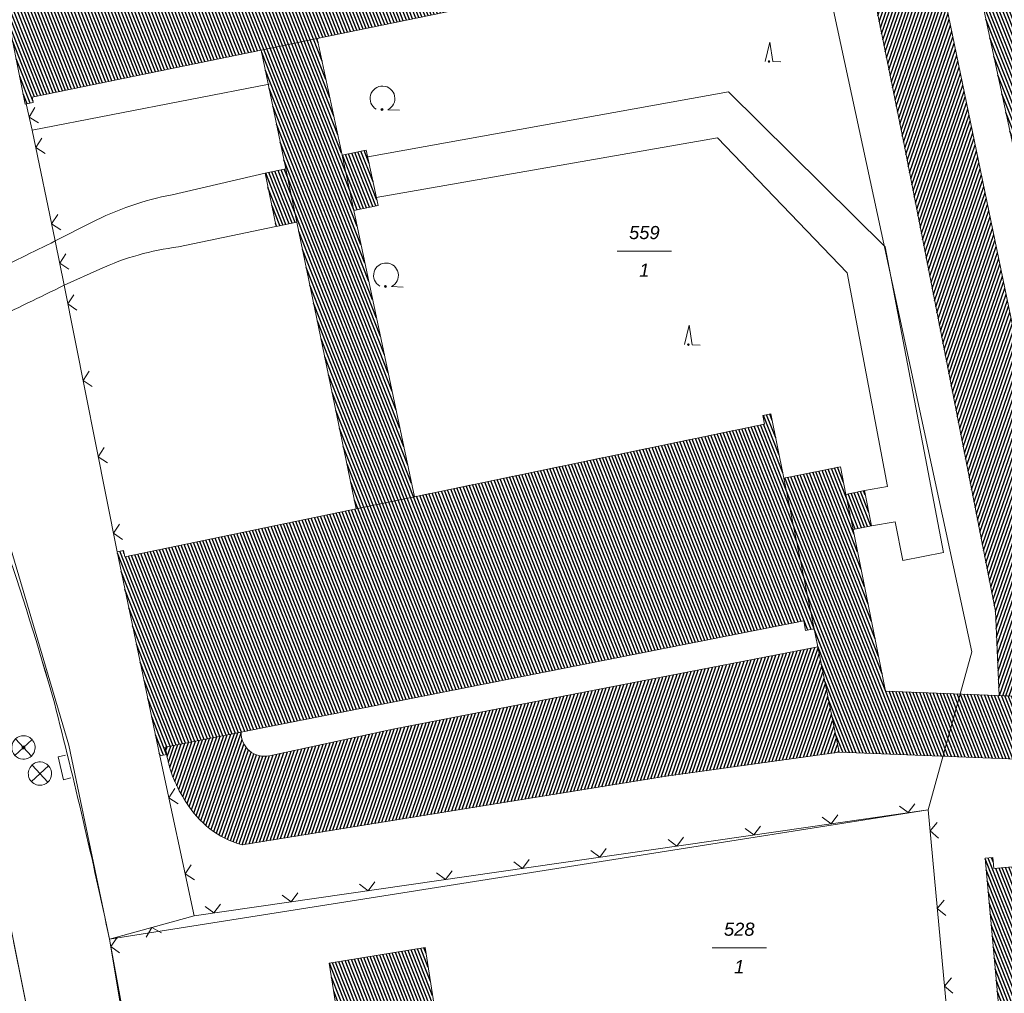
# Model space of a CAD drawing. Header units: metres. Extents: x 345144 to 348639, y 5629211 to 5635235.
# Tile 900 of 1056: x 347885 to 347948, y 5630616 to 5630678. Entities that reach past the tile are written whole.
import ezdxf
from ezdxf.enums import TextEntityAlignment as Align

# ---------------------------------------------------------------- set-up
doc = ezdxf.new("R2010")
doc.units = ezdxf.units.M
doc.header["$MEASUREMENT"] = 0
for name, color, linetype in [('028 Geländeform', 7, 'Continuous'), ('065-066 Ver_Entsorgung', 7, 'Continuous'), ('065-066 Ver_Entsorgung Ausg.', 7, 'Continuous'), ('081-083 Topographie', 7, 'Continuous'), ('AX Flurstück', 7, 'Continuous'), ('AX Gebäude', 7, 'Continuous'), ('Definitionslinie', 7, 'Continuous'), ('Präsentationsobjekt -Text (punktförmig)', 7, 'Continuous')]:
    doc.layers.add(name, color=color, linetype=linetype)
doc.styles.add('ARIALIT', font='ariali.ttf', dxfattribs={"height": 1})
pattern_1 = [(250.9552151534, (0, 0), (0.1890527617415, -0.065261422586), [])]
pattern_2 = [(111.5294117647, (0, 0), (-0.186045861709, -0.07339575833), [])]

# ---------------------------------------------------------------- blocks, each defined once
blk = doc.blocks.new('alk_3504_nrw')
at = {"color": 134, "lineweight": 5, "true_color": 0x00b2b2, "flags": 128}
for points in [[(-0.729333, -0.684), (-0.707333, -0.707333), (0.707333, 0.707333)], [(-0.707333, 0.707333), (0.707333, -0.707333)]]:
    blk.add_lwpolyline(points, dxfattribs=at)
at = {"color": 134, "lineweight": 5, "true_color": 0x00b2b2}
for start, end in [(90, -90), (-90, 90)]:
    blk.add_arc((0, 0), 1, start, end, dxfattribs=at)
blk = doc.blocks.new('alk_043x_nrw')
h = blk.add_hatch(color=7)
edge = h.paths.add_edge_path(flags=0)
edge.add_arc((0, 0), 1, 180, 360, ccw=False)
edge.add_arc((0, 0), 1, 0, 180, ccw=False)
blk = doc.blocks.new('alk_7100_nrwx2')
at = {"true_color": 0x2e2e2e}
h = blk.add_hatch(color=250, dxfattribs=at)
edge = h.paths.add_edge_path(flags=0)
edge.add_arc((0.024073, -0.597267), 0.057254, 180, 360, ccw=False)
edge.add_arc((0.024073, -0.597267), 0.057255, 0, 180, ccw=False)
at = {"color": 250, "lineweight": 5, "true_color": 0x2e2e2e, "flags": 128}
blk.add_lwpolyline([(0.349382, -0.597267), (1, -0.597267)], dxfattribs=at)
at = {"color": 250, "lineweight": 5, "true_color": 0x2e2e2e}
for centre, radius, start, end in [((0.024073, 0.012362), 0.690995, -61.9148169, -118.0851831), ((0.024073, -0.597267), 0.057255, 0, 180), ((0.024073, -0.597267), 0.057254, 180, 0)]:
    blk.add_arc(centre, radius, start, end, dxfattribs=at)
blk = doc.blocks.new('alk_7200_nrwx2')
at = {"true_color": 0x2e2e2e}
h = blk.add_hatch(color=250, dxfattribs=at)
edge = h.paths.add_edge_path(flags=0)
edge.add_arc((-0.020544, -0.388118), 0.055525, 180, 360, ccw=False)
edge.add_arc((-0.020544, -0.388118), 0.055525, 0, 180, ccw=False)
at = {"color": 250, "lineweight": 5, "true_color": 0x2e2e2e, "flags": 128}
blk.add_lwpolyline([(-0.298168, -0.388118), (-0.020544, 1), (0.257079, -0.388118), (0.812326, -0.388118)], dxfattribs=at)
blk.add_lwpolyline([(-0.298168, -0.388118), (-0.020544, 1), (0.257079, -0.388118), (0.812326, -0.388118)], dxfattribs=at)
at = {"color": 250, "lineweight": 5, "true_color": 0x2e2e2e}
for start, end in [(0, 180), (180, 0)]:
    blk.add_arc((-0.020544, -0.388118), 0.055525, start, end, dxfattribs=at)
blk = doc.blocks.new('swc_strasseneinlauf')
at = {"color": 7, "lineweight": 5, "flags": 128}
blk.add_lwpolyline([(-1, 0), (-1, -0.666667), (1, -0.666667), (1, 0)], dxfattribs=at)

msp = doc.modelspace()

# ---------------------------------------------------------------- hatches: boundary and pattern name
at = {"layer": '028 Geländeform', "true_color": 0xb27500}
h = msp.add_hatch(dxfattribs=at)
h.set_pattern_fill('_USER', color=44, scale=0.2, angle=250.95521515, style=0, pattern_type=0)
h.set_pattern_definition(pattern_1)
h.paths.add_polyline_path([(347947.759, 5630640.461), (347941.829, 5630670.709), (347941.829, 5630670.709), (347939.115, 5630684.119), (347939.115, 5630684.119), (347943.439, 5630684.985), (347943.439, 5630684.985), (347950.434, 5630651.161), (347950.434, 5630651.161), (347952.42, 5630641.716), (347952.42, 5630641.716), (347953.883, 5630634.824), (347953.883, 5630634.824), (347947.996, 5630635.052), (347947.996, 5630635.052)], flags=0)
h = msp.add_hatch(dxfattribs=at)
h.set_pattern_fill('_USER', color=44, scale=0.2, angle=250.95521515, style=0, pattern_type=0)
h.set_pattern_definition(pattern_1)
edge = h.paths.add_edge_path(flags=0)
edge.add_line((347909.099, 5630632.887), (347936.364, 5630638.166))
edge.add_line((347936.364, 5630638.166), (347936.364, 5630638.166))
edge.add_line((347936.364, 5630638.166), (347937.723, 5630631.423))
edge.add_line((347937.723, 5630631.423), (347937.723, 5630631.423))
edge.add_line((347937.723, 5630631.423), (347926.624, 5630629.871))
edge.add_line((347926.624, 5630629.871), (347926.624, 5630629.871))
edge.add_line((347926.624, 5630629.871), (347899.429, 5630625.474))
edge.add_line((347899.429, 5630625.474), (347899.429, 5630625.474))
edge.add_line((347899.429, 5630625.474), (347899.138125, 5630625.5605))
edge.add_line((347899.138125, 5630625.5605), (347898.86375, 5630625.668531))
edge.add_line((347898.86375, 5630625.668531), (347898.589375, 5630625.776563))
edge.add_line((347898.589375, 5630625.776563), (347898.3315, 5630625.906125))
edge.add_line((347898.3315, 5630625.906125), (347898.073625, 5630626.035688))
edge.add_line((347898.073625, 5630626.035688), (347897.83225, 5630626.186781))
edge.add_line((347897.83225, 5630626.186781), (347897.590875, 5630626.337875))
edge.add_line((347897.590875, 5630626.337875), (347897.366, 5630626.5105))
edge.add_line((347897.366, 5630626.5105), (347897.141125, 5630626.683125))
edge.add_line((347897.141125, 5630626.683125), (347896.93275, 5630626.877281))
edge.add_line((347896.93275, 5630626.877281), (347896.724375, 5630627.071438))
edge.add_line((347896.724375, 5630627.071438), (347896.5325, 5630627.287125))
edge.add_line((347896.5325, 5630627.287125), (347896.340625, 5630627.502813))
edge.add_line((347896.340625, 5630627.502813), (347896.16525, 5630627.740031))
edge.add_line((347896.16525, 5630627.740031), (347895.989875, 5630627.97725))
edge.add_line((347895.989875, 5630627.97725), (347895.831, 5630628.236))
edge.add_line((347895.831, 5630628.236), (347895.831, 5630628.236))
edge.add_line((347895.831, 5630628.236), (347895.71375, 5630628.41))
edge.add_line((347895.71375, 5630628.41), (347895.6065, 5630628.588078))
edge.add_line((347895.6065, 5630628.588078), (347895.49925, 5630628.766156))
edge.add_line((347895.49925, 5630628.766156), (347895.402, 5630628.948313))
edge.add_line((347895.402, 5630628.948313), (347895.30475, 5630629.130469))
edge.add_line((347895.30475, 5630629.130469), (347895.2175, 5630629.316703))
edge.add_line((347895.2175, 5630629.316703), (347895.13025, 5630629.502938))
edge.add_line((347895.13025, 5630629.502938), (347895.053, 5630629.69325))
edge.add_line((347895.053, 5630629.69325), (347894.97575, 5630629.883563))
edge.add_line((347894.97575, 5630629.883563), (347894.9085, 5630630.077953))
edge.add_line((347894.9085, 5630630.077953), (347894.84125, 5630630.272344))
edge.add_line((347894.84125, 5630630.272344), (347894.784, 5630630.470813))
edge.add_line((347894.784, 5630630.470813), (347894.72675, 5630630.669281))
edge.add_line((347894.72675, 5630630.669281), (347894.6795, 5630630.871828))
edge.add_line((347894.6795, 5630630.871828), (347894.63225, 5630631.074375))
edge.add_line((347894.63225, 5630631.074375), (347894.595, 5630631.281))
edge.add_line((347894.595, 5630631.281), (347894.595, 5630631.281))
edge.add_line((347894.595, 5630631.281), (347894.498, 5630631.745))
edge.add_line((347894.498, 5630631.745), (347894.498, 5630631.745))
edge.add_line((347894.498, 5630631.745), (347899.377, 5630632.707))
edge.add_arc((347900.854, 5630632.638), 1.478611, 177.32529684, 282.73044904)
edge.add_line((347901.18, 5630631.195), (347909.099, 5630632.887))
at = {"layer": 'AX Gebäude', "true_color": 0x4f4f4f}
h = msp.add_hatch(dxfattribs=at)
h.set_pattern_fill('_USER', color=251, scale=0.2, angle=111.52941176, style=0, pattern_type=0)
h.set_pattern_definition(pattern_2)
h.paths.add_polyline_path([(347943.934, 5630693.32), (347943.018, 5630697.611), (347939.38, 5630714.524), (347952.053, 5630717.242), (347959.534, 5630681.767), (347968.493, 5630639.286), (347969.238, 5630639.443), (347969.301, 5630639.159), (347966.184, 5630638.5), (347957.235, 5630636.61), (347956.02, 5630636.353), (347955.438, 5630636.23), (347955.456, 5630636.531), (347956.127, 5630636.683), (347945.617, 5630685.533)], flags=0)
h = msp.add_hatch(dxfattribs=at)
h.set_pattern_fill('_USER', color=251, scale=0.2, angle=111.52941176, style=0, pattern_type=0)
h.set_pattern_definition(pattern_2)
h.paths.add_polyline_path([(347900.656, 5630676.459), (347885.968, 5630673.432), (347886.03, 5630673.091), (347885.525, 5630672.992), (347882.88, 5630686.089), (347883.23, 5630686.159), (347883.346, 5630685.579), (347924.592, 5630694.293), (347924.521, 5630694.636), (347924.876, 5630694.717), (347925.965, 5630689.47), (347927.516, 5630681.991), (347927.586, 5630681.654), (347927.243, 5630681.582), (347927.172, 5630681.925), (347904.251, 5630677.2)], flags=0)
h = msp.add_hatch(dxfattribs=at)
h.set_pattern_fill('_USER', color=251, scale=0.2, angle=111.52941176, style=0, pattern_type=0)
h.set_pattern_definition(pattern_2)
h.paths.add_polyline_path([(347904.251, 5630677.2), (347905.842, 5630669.711), (347906.594, 5630666.154), (347910.482, 5630647.808), (347906.755, 5630647.025), (347902.942, 5630665.421), (347902.236, 5630668.828), (347900.656, 5630676.459)], flags=0)
h = msp.add_hatch(dxfattribs=at)
h.set_pattern_fill('_USER', color=251, scale=0.2, angle=111.52941176, style=0, pattern_type=0)
h.set_pattern_definition(pattern_2)
h.paths.add_polyline_path([(347906.594, 5630666.154), (347905.842, 5630669.711), (347907.398, 5630670.04), (347908.151, 5630666.484)], flags=0)
h = msp.add_hatch(dxfattribs=at)
h.set_pattern_fill('_USER', color=251, scale=0.2, angle=111.52941176, style=0, pattern_type=0)
h.set_pattern_definition(pattern_2)
h.paths.add_polyline_path([(347902.942, 5630665.421), (347901.609, 5630665.145), (347900.903, 5630668.552), (347902.236, 5630668.828)], flags=0)
h = msp.add_hatch(dxfattribs=at)
h.set_pattern_fill('_USER', color=251, scale=0.2, angle=111.52941176, style=0, pattern_type=0)
h.set_pattern_definition(pattern_2)
h.paths.add_polyline_path([(347934.181, 5630648.996), (347936.131, 5630639.327), (347935.58, 5630639.216), (347935.457, 5630639.837), (347894.502, 5630631.734), (347894.594, 5630631.278), (347894.157, 5630631.188), (347891.409, 5630644.27), (347891.828, 5630644.358), (347891.913, 5630643.947), (347906.755, 5630647.025), (347910.482, 5630647.808), (347932.946, 5630652.469), (347932.835, 5630653.009), (347933.35, 5630653.114)], flags=0)
h = msp.add_hatch(dxfattribs=at)
h.set_pattern_fill('_USER', color=251, scale=0.2, angle=111.52941176, style=0, pattern_type=0)
h.set_pattern_definition(pattern_2)
h.paths.add_polyline_path([(347956.02, 5630636.353), (347957.235, 5630636.61), (347957.805, 5630630.63), (347937.725, 5630631.425), (347936.131, 5630639.327), (347934.181, 5630648.996), (347937.809, 5630649.728), (347938.167, 5630647.957), (347938.621, 5630645.703), (347940.713, 5630635.334), (347956.006, 5630634.742)], flags=0)
h = msp.add_hatch(dxfattribs=at)
h.set_pattern_fill('_USER', color=251, scale=0.2, angle=111.52941176, style=0, pattern_type=0)
h.set_pattern_definition(pattern_2)
h.paths.add_polyline_path([(347938.167, 5630647.957), (347939.349, 5630648.196), (347939.804, 5630645.942), (347938.621, 5630645.703)], flags=0)
h = msp.add_hatch(dxfattribs=at)
h.set_pattern_fill('_USER', color=251, scale=0.2, angle=111.52941176, style=0, pattern_type=0)
h.set_pattern_definition(pattern_2)
h.paths.add_polyline_path([(347966.895, 5630612.475), (347955.945, 5630611.481), (347948.351, 5630610.792), (347947.102, 5630624.611), (347947.6, 5630624.656), (347947.664, 5630623.95), (347958.328, 5630624.927), (347967.374, 5630625.755), (347998.215, 5630628.582), (347998.175, 5630629.018), (347998.851, 5630629.08), (348000.032, 5630614.946), (347999.468, 5630614.893), (347999.42, 5630615.427)], flags=0)
h = msp.add_hatch(dxfattribs=at)
h.set_pattern_fill('_USER', color=251, scale=0.2, angle=111.52941176, style=0, pattern_type=0)
h.set_pattern_definition(pattern_2)
h.paths.add_polyline_path([(347910.646, 5630613.044), (347905.903, 5630612.299), (347905.573, 5630614.379), (347905.024, 5630617.882), (347911.171, 5630618.883), (347911.794, 5630614.909), (347910.367, 5630614.696)], flags=0)

# ---------------------------------------------------------------- linework, layer by layer
at = {"layer": '081-083 Topographie', "color": 7, "linetype": 'Continuous', "lineweight": 5, "flags": 128}
for points in [[(347885.967, 5630671.32), (347901.171, 5630674.269)], [(347907.504, 5630669.605), (347930.638, 5630673.771), (347930.638, 5630673.771), (347940.684, 5630663.828), (347940.684, 5630663.828), (347944.415, 5630644.226), (347944.415, 5630644.226), (347941.827, 5630643.717), (347941.827, 5630643.717), (347941.335, 5630646.203), (347941.335, 5630646.203), (347939.804, 5630645.942)], [(347885.575, 5630673), (347885.967, 5630671.32), (347885.967, 5630671.32), (347887.443, 5630664.211), (347887.443, 5630664.211), (347888.014, 5630661.366), (347888.014, 5630661.366), (347891.409, 5630644.27)], [(347908.031, 5630666.992), (347929.926, 5630670.835), (347929.926, 5630670.835), (347938.253, 5630662.158), (347938.253, 5630662.158), (347940.831, 5630648.462), (347940.831, 5630648.462), (347939.349, 5630648.195)], [(347894.939, 5630667.175), (347900.914, 5630668.558)], [(347887.443, 5630664.211), (347889.768, 5630665.398)], [(347895.345, 5630663.827), (347901.599, 5630665.147)], [(347888.014, 5630661.366), (347890.306, 5630662.404)], [(347894.157, 5630631.188), (347896.35, 5630620.922)], [(347896.35, 5630620.922), (347943.442, 5630627.725), (347943.442, 5630627.725), (347944.608, 5630615.049)], [(347896.35, 5630620.922), (347890.921, 5630619.431), (347890.921, 5630619.431), (347891.901, 5630613.546), (347891.901, 5630613.546), (347892.095, 5630612.398), (347892.095, 5630612.398), (347893.086, 5630606.965)], [(347884.774, 5630619.266), (347885.944, 5630613.429), (347885.944, 5630613.429), (347886.072, 5630612.616), (347886.072, 5630612.616), (347886.291, 5630611.233), (347886.291, 5630611.233), (347887.067, 5630606.327), (347887.067, 5630606.327), (347887.114, 5630606.027), (347887.114, 5630606.027), (347887.931, 5630600.862), (347887.931, 5630600.862), (347888.169, 5630599.349), (347888.169, 5630599.349), (347889.956, 5630588.049), (347889.956, 5630588.049), (347853.132, 5630582.15)]]:
    msp.add_lwpolyline(points, dxfattribs=at)
at = {"layer": '081-083 Topographie', "color": 7, "linetype": 'Continuous', "lineweight": 5}
for centre, radius, start, end in [((347898.609, 5630648.084), 19.440624, 100.88163102, 117.05009438), ((347527.25, 5631393.723), 813.588828, -64.05905321, -63.722367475), ((347897.399, 5630646.909), 17.041293, 96.92235232, 114.59643894), ((347649.39, 5631148.772), 542.684645, -64.46148172, -63.91457604), ((347687.276, 5630577.886), 207.9872, 15.81923812, 18.87853548), ((347546.931, 5630547.19), 351.493787, 11.86027365, 14.39684439)]:
    msp.add_arc(centre, radius, start, end, dxfattribs=at)
at = {"layer": 'AX Flurstück', "color": 8, "linetype": 'Continuous', "lineweight": 13, "true_color": 0x808080, "flags": 128}
for points in [[(347890.653, 5630583.658), (347889.956, 5630588.049), (347887.102, 5630606.032), (347885.944, 5630613.429), (347884.191, 5630622.213), (347882.479, 5630630.583), (347880.158, 5630638.358), (347877.532, 5630647.253), (347874.432, 5630655.16), (347873.725, 5630657.024), (347871.231, 5630663.597), (347868.425, 5630669.178), (347863.438, 5630679.197), (347861.414, 5630682.571), (347854.33, 5630694.156), (347846.136, 5630705.526), (347844.005, 5630708.255), (347837.423, 5630715.744), (347832.337, 5630721.317), (347827.506, 5630726.097), (347819.741, 5630733.436), (347818.349, 5630734.634), (347809.825, 5630742.075)], [(347823.689, 5630737.989), (347836.557, 5630725.679), (347848.673, 5630711.828), (347851.149, 5630708.495), (347859.269, 5630697.518), (347860.086, 5630696.184), (347863.979, 5630689.792), (347868.642, 5630682.147), (347876.672, 5630666.011), (347883.21, 5630649.104), (347888.324, 5630631.874), (347890.92, 5630619.431), (347891.863, 5630614.299)], [(347952.89, 5630524.803), (347948.301, 5630574.77), (347948.117, 5630576.771), (347946.946, 5630589.577), (347945.766, 5630602.424), (347944.608, 5630615.049), (347943.442, 5630627.725), (347946.24, 5630637.846), (347933.428, 5630697.254), (347924.722, 5630695.458), (347923.582, 5630700.954), (347924.762, 5630702.683), (347922.266, 5630714.392)], [(347871.78, 5630687.233), (347921.4, 5630697.756), (347923.582, 5630700.954), (347924.722, 5630695.458), (347933.428, 5630697.254), (347946.24, 5630637.846), (347943.442, 5630627.725), (347890.92, 5630619.431), (347888.324, 5630631.874), (347883.21, 5630649.104), (347876.672, 5630666.011), (347868.642, 5630682.147)], [(347890.92, 5630619.431), (347943.442, 5630627.725), (347944.608, 5630615.049), (347893.086, 5630606.964), (347891.863, 5630614.299), (347890.92, 5630619.431)], [(347887.102, 5630606.032), (347842.505, 5630598.916), (347836.51, 5630608.522), (347834.211, 5630612.206), (347884.191, 5630622.213), (347885.944, 5630613.429), (347887.102, 5630606.032)]]:
    msp.add_lwpolyline(points, dxfattribs=at)
at = {"layer": 'AX Gebäude', "color": 7, "linetype": 'Continuous', "lineweight": 5, "flags": 128}
for points in [[(347943.934, 5630693.32), (347943.018, 5630697.611), (347939.38, 5630714.524), (347952.053, 5630717.242), (347959.534, 5630681.767), (347968.493, 5630639.286), (347969.238, 5630639.443), (347969.301, 5630639.159), (347966.184, 5630638.5), (347957.235, 5630636.61), (347956.02, 5630636.353), (347955.438, 5630636.23), (347955.456, 5630636.531), (347956.127, 5630636.683), (347945.617, 5630685.533), (347943.934, 5630693.32)], [(347900.656, 5630676.459), (347885.968, 5630673.432), (347886.03, 5630673.091), (347885.525, 5630672.992), (347882.88, 5630686.089), (347883.23, 5630686.159), (347883.346, 5630685.579), (347924.592, 5630694.293), (347924.521, 5630694.636), (347924.876, 5630694.717), (347925.965, 5630689.47), (347927.516, 5630681.991), (347927.586, 5630681.654), (347927.243, 5630681.582), (347927.172, 5630681.925), (347904.251, 5630677.2), (347900.656, 5630676.459)], [(347904.251, 5630677.2), (347905.842, 5630669.711), (347906.594, 5630666.154), (347910.482, 5630647.808), (347906.755, 5630647.025), (347902.942, 5630665.421), (347902.236, 5630668.828), (347900.656, 5630676.459), (347904.251, 5630677.2)], [(347906.594, 5630666.154), (347905.842, 5630669.711), (347907.398, 5630670.04), (347908.151, 5630666.484), (347906.594, 5630666.154)], [(347902.942, 5630665.421), (347901.609, 5630665.145), (347900.903, 5630668.552), (347902.236, 5630668.828), (347902.942, 5630665.421)], [(347934.181, 5630648.996), (347936.131, 5630639.327), (347935.58, 5630639.216), (347935.457, 5630639.837), (347894.502, 5630631.734), (347894.594, 5630631.278), (347894.157, 5630631.188), (347891.409, 5630644.27), (347891.828, 5630644.358), (347891.913, 5630643.947), (347906.755, 5630647.025), (347910.482, 5630647.808), (347932.946, 5630652.469), (347932.835, 5630653.009), (347933.35, 5630653.114), (347934.181, 5630648.996)], [(347956.02, 5630636.353), (347957.235, 5630636.61), (347957.805, 5630630.63), (347937.725, 5630631.425), (347936.131, 5630639.327), (347934.181, 5630648.996), (347937.809, 5630649.728), (347938.167, 5630647.957), (347938.621, 5630645.703), (347940.713, 5630635.334), (347956.006, 5630634.742), (347956.02, 5630636.353)], [(347938.167, 5630647.957), (347939.349, 5630648.196), (347939.804, 5630645.942), (347938.621, 5630645.703), (347938.167, 5630647.957)], [(347966.895, 5630612.475), (347955.945, 5630611.481), (347948.351, 5630610.792), (347947.102, 5630624.611), (347947.6, 5630624.656), (347947.664, 5630623.95), (347958.328, 5630624.927), (347967.374, 5630625.755), (347998.215, 5630628.582), (347998.175, 5630629.018), (347998.851, 5630629.08), (348000.032, 5630614.946), (347999.468, 5630614.893), (347999.42, 5630615.427), (347966.895, 5630612.475)], [(347910.646, 5630613.044), (347905.903, 5630612.299), (347905.573, 5630614.379), (347905.024, 5630617.882), (347911.171, 5630618.883), (347911.794, 5630614.909), (347910.367, 5630614.696), (347910.646, 5630613.044)]]:
    msp.add_lwpolyline(points, dxfattribs=at)
at = {"layer": 'Definitionslinie', "color": 44, "linetype": 'Continuous', "lineweight": 5, "true_color": 0xb27500, "flags": 128}
for points in [[(347943.439, 5630684.985), (347950.434, 5630651.161)], [(347939.115, 5630684.119), (347941.829, 5630670.709)], [(347941.829, 5630670.709), (347947.759, 5630640.461)], [(347947.759, 5630640.461), (347947.996, 5630635.052)], [(347909.099, 5630632.887), (347936.364, 5630638.166)], [(347936.364, 5630638.166), (347937.723, 5630631.423)], [(347947.996, 5630635.052), (347953.883, 5630634.824)], [(347901.18, 5630631.195), (347909.099, 5630632.887)], [(347894.498, 5630631.745), (347899.377, 5630632.707)], [(347894.498, 5630631.745), (347894.595, 5630631.281)], [(347894.595, 5630631.281), (347894.63225, 5630631.074375), (347894.6795, 5630630.871828), (347894.72675, 5630630.669281), (347894.784, 5630630.470813), (347894.84125, 5630630.272344), (347894.9085, 5630630.077953), (347894.97575, 5630629.883563), (347895.053, 5630629.69325), (347895.13025, 5630629.502938), (347895.2175, 5630629.316703), (347895.30475, 5630629.130469), (347895.402, 5630628.948313), (347895.49925, 5630628.766156), (347895.6065, 5630628.588078), (347895.71375, 5630628.41), (347895.831, 5630628.236)], [(347926.624, 5630629.871), (347937.723, 5630631.423)], [(347899.429, 5630625.474), (347926.624, 5630629.871)], [(347895.831, 5630628.236), (347895.989875, 5630627.97725), (347896.16525, 5630627.740031), (347896.340625, 5630627.502813), (347896.5325, 5630627.287125), (347896.724375, 5630627.071438), (347896.93275, 5630626.877281), (347897.141125, 5630626.683125), (347897.366, 5630626.5105), (347897.590875, 5630626.337875), (347897.83225, 5630626.186781), (347898.073625, 5630626.035688), (347898.3315, 5630625.906125), (347898.589375, 5630625.776563), (347898.86375, 5630625.668531), (347899.138125, 5630625.5605), (347899.429, 5630625.474)]]:
    msp.add_lwpolyline(points, dxfattribs=at)
at = {"layer": 'Definitionslinie', "color": 7, "linetype": 'Continuous', "lineweight": 5, "flags": 128}
for points in [[(347885.967, 5630671.32), (347901.171, 5630674.269)], [(347907.504, 5630669.605), (347930.638, 5630673.771)], [(347930.638, 5630673.771), (347940.684, 5630663.828)], [(347885.575, 5630673), (347885.967, 5630671.32)], [(347886.144, 5630672.761), (347885.771, 5630672.16), (347886.372, 5630671.787)], [(347886.144, 5630672.761), (347885.771, 5630672.16), (347886.372, 5630671.787)], [(347885.967, 5630671.32), (347887.443, 5630664.211)], [(347886.585, 5630670.805), (347886.197, 5630670.213), (347886.788, 5630669.825)], [(347886.585, 5630670.805), (347886.197, 5630670.213), (347886.788, 5630669.825)], [(347908.031, 5630666.992), (347929.926, 5630670.835)], [(347929.926, 5630670.835), (347938.253, 5630662.158)], [(347894.939, 5630667.175), (347900.914, 5630668.558)], [(347887.601, 5630665.909), (347887.213, 5630665.318), (347887.804, 5630664.93)], [(347887.601, 5630665.909), (347887.213, 5630665.318), (347887.804, 5630664.93)], [(347887.443, 5630664.211), (347889.768, 5630665.398)], [(347895.345, 5630663.827), (347901.599, 5630665.147)], [(347887.443, 5630664.211), (347888.014, 5630661.366)], [(347940.684, 5630663.828), (347944.415, 5630644.226)], [(347888.12, 5630663.377), (347887.729, 5630662.789), (347888.317, 5630662.397)], [(347888.12, 5630663.377), (347887.729, 5630662.789), (347888.317, 5630662.397)], [(347888.014, 5630661.366), (347890.306, 5630662.404)], [(347938.253, 5630662.158), (347940.831, 5630648.462)], [(347888.014, 5630661.366), (347891.409, 5630644.27)], [(347888.644, 5630660.762), (347888.251, 5630660.174), (347888.838, 5630659.781)], [(347888.644, 5630660.762), (347888.251, 5630660.174), (347888.838, 5630659.781)], [(347889.618, 5630655.858), (347889.225, 5630655.27), (347889.812, 5630654.877)], [(347889.618, 5630655.858), (347889.225, 5630655.27), (347889.812, 5630654.877)], [(347890.591, 5630650.954), (347890.198, 5630650.366), (347890.786, 5630649.973)], [(347890.591, 5630650.954), (347890.198, 5630650.366), (347890.786, 5630649.973)], [(347939.349, 5630648.195), (347940.831, 5630648.462)], [(347939.804, 5630645.942), (347941.335, 5630646.203)], [(347941.335, 5630646.203), (347941.827, 5630643.717)], [(347891.565, 5630646.049), (347891.172, 5630645.462), (347891.76, 5630645.069)], [(347891.565, 5630646.049), (347891.172, 5630645.462), (347891.76, 5630645.069)], [(347941.827, 5630643.717), (347944.415, 5630644.226)], [(347894.157, 5630631.188), (347896.35, 5630620.922)], [(347895.116, 5630629.093), (347894.731, 5630628.5), (347895.325, 5630628.115)], [(347895.116, 5630629.093), (347894.731, 5630628.5), (347895.325, 5630628.115)], [(347941.599, 5630627.964), (347942.165, 5630627.54), (347942.588, 5630628.107)], [(347941.599, 5630627.964), (347942.165, 5630627.54), (347942.588, 5630628.107)], [(347896.35, 5630620.922), (347943.442, 5630627.725)], [(347936.65, 5630627.249), (347937.216, 5630626.826), (347937.64, 5630627.392)], [(347936.65, 5630627.249), (347937.216, 5630626.826), (347937.64, 5630627.392)], [(347943.442, 5630627.725), (347944.608, 5630615.049)], [(347931.701, 5630626.534), (347932.268, 5630626.111), (347932.691, 5630626.677)], [(347931.701, 5630626.534), (347932.268, 5630626.111), (347932.691, 5630626.677)], [(347944.019, 5630626.91), (347943.567, 5630626.366), (347944.111, 5630625.914)], [(347944.019, 5630626.91), (347943.567, 5630626.366), (347944.111, 5630625.914)], [(347926.753, 5630625.819), (347927.319, 5630625.396), (347927.742, 5630625.962)], [(347926.753, 5630625.819), (347927.319, 5630625.396), (347927.742, 5630625.962)], [(347921.804, 5630625.104), (347922.37, 5630624.681), (347922.794, 5630625.247)], [(347921.804, 5630625.104), (347922.37, 5630624.681), (347922.794, 5630625.247)], [(347896.16, 5630624.204), (347895.776, 5630623.61), (347896.369, 5630623.226)], [(347896.16, 5630624.204), (347895.776, 5630623.61), (347896.369, 5630623.226)], [(347916.855, 5630624.389), (347917.422, 5630623.966), (347917.845, 5630624.532)], [(347916.855, 5630624.389), (347917.422, 5630623.966), (347917.845, 5630624.532)], [(347911.907, 5630623.675), (347912.473, 5630623.251), (347912.896, 5630623.817)], [(347911.907, 5630623.675), (347912.473, 5630623.251), (347912.896, 5630623.817)], [(347906.958, 5630622.96), (347907.524, 5630622.536), (347907.948, 5630623.103)], [(347906.958, 5630622.96), (347907.524, 5630622.536), (347907.948, 5630623.103)], [(347902.009, 5630622.245), (347902.576, 5630621.821), (347902.999, 5630622.388)], [(347902.009, 5630622.245), (347902.576, 5630621.821), (347902.999, 5630622.388)], [(347897.061, 5630621.53), (347897.627, 5630621.107), (347898.051, 5630621.673)], [(347897.061, 5630621.53), (347897.627, 5630621.107), (347898.051, 5630621.673)], [(347944.477, 5630621.931), (347944.025, 5630621.387), (347944.569, 5630620.935)], [(347944.477, 5630621.931), (347944.025, 5630621.387), (347944.569, 5630620.935)], [(347890.921, 5630619.431), (347896.35, 5630620.922)], [(347894.25, 5630619.827), (347893.636, 5630620.177), (347893.286, 5630619.562)], [(347894.25, 5630619.827), (347893.636, 5630620.177), (347893.286, 5630619.562)], [(347884.774, 5630619.266), (347885.944, 5630613.429)], [(347890.921, 5630619.431), (347891.901, 5630613.546)], [(347891.411, 5630619.53), (347891, 5630618.955), (347891.576, 5630618.544)], [(347891.411, 5630619.53), (347891, 5630618.955), (347891.576, 5630618.544)], [(347944.935, 5630616.952), (347944.483, 5630616.408), (347945.027, 5630615.956)], [(347944.935, 5630616.952), (347944.483, 5630616.408), (347945.027, 5630615.956)]]:
    msp.add_lwpolyline(points, dxfattribs=at)
at = {"layer": 'Definitionslinie', "color": 7, "linetype": 'Continuous', "lineweight": 5}
for centre, radius, start, end in [((347898.609, 5630648.084), 19.440624, 100.88163102, 117.05009438), ((347527.25, 5631393.723), 813.588828, -64.05905321, -63.722367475), ((347897.399, 5630646.909), 17.041293, 96.92235232, 114.59643894), ((347649.39, 5631148.772), 542.684645, -64.46148172, -63.91457604), ((347687.276, 5630577.886), 207.987338, 15.81923812, 18.87853548), ((347546.931, 5630547.19), 351.492985, 11.86027365, 14.39684439)]:
    msp.add_arc(centre, radius, start, end, dxfattribs=at)
at = {"layer": 'Definitionslinie', "color": 44, "linetype": 'Continuous', "lineweight": 5, "true_color": 0xb27500}
msp.add_arc((347900.854, 5630632.638), 1.478611, 177.32529684, -77.26955096, dxfattribs=at)
at = {"layer": 'Präsentationsobjekt -Text (punktförmig)', "color": 251, "linetype": 'Continuous', "lineweight": 13, "true_color": 0x5e5e5e, "flags": 128}
for points in [[(347923.4934, 5630663.54652), (347926.9746, 5630663.54652)], [(347929.5814, 5630618.86152), (347933.0626, 5630618.86152)]]:
    msp.add_lwpolyline(points, dxfattribs=at)

# ---------------------------------------------------------------- block references
at = {"layer": '028 Geländeform', "xscale": 0.125, "yscale": 0.125, "rotation": -2.326094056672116}
msp.add_blockref('alk_043x_nrw', (347885.404, 5630631.721), dxfattribs=at)
at = {"layer": '065-066 Ver_Entsorgung', "xscale": 0.75, "yscale": 0.75}
for p, rotation in [((347885.404, 5630631.721), -2.326094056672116), ((347886.465, 5630630.045), -2.325521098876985)]:
    msp.add_blockref('alk_3504_nrw', p, dxfattribs=dict(at, rotation=rotation))
at = {"layer": '065-066 Ver_Entsorgung Ausg.', "xscale": 0.75, "yscale": 0.75, "rotation": -76.95585222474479}
msp.add_blockref('swc_strasseneinlauf', (347888.282, 5630630.499), dxfattribs=at)
at = {"layer": '081-083 Topographie', "rotation": -2.325521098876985}
for name, p, xscale, yscale in [('alk_7200_nrwx2', (347933.263, 5630676.07), 0.9005, 0.9005), ('alk_7100_nrwx2', (347908.407, 5630673.333), 1.15275, 1.15275), ('alk_7100_nrwx2', (347908.634, 5630661.986), 1.15275, 1.15275), ('alk_7200_nrwx2', (347928.093, 5630657.909), 0.9005, 0.9005)]:
    msp.add_blockref(name, p, dxfattribs=dict(at, xscale=xscale, yscale=yscale))

# ---------------------------------------------------------------- texts
at = {"layer": 'Präsentationsobjekt -Text (punktförmig)', "color": 8, "true_color": 0x808080, "style": 'ARIALIT'}
for s, p in [('559', (347925.234, 5630664.74988)), ('1', (347925.234, 5630662.34316)), ('528', (347931.322, 5630620.06488)), ('1', (347931.322, 5630617.65816))]:
    msp.add_text(s, height=0.8421, dxfattribs=at).set_placement(p, align=Align.MIDDLE_CENTER)

doc.saveas('drawing.dxf')
